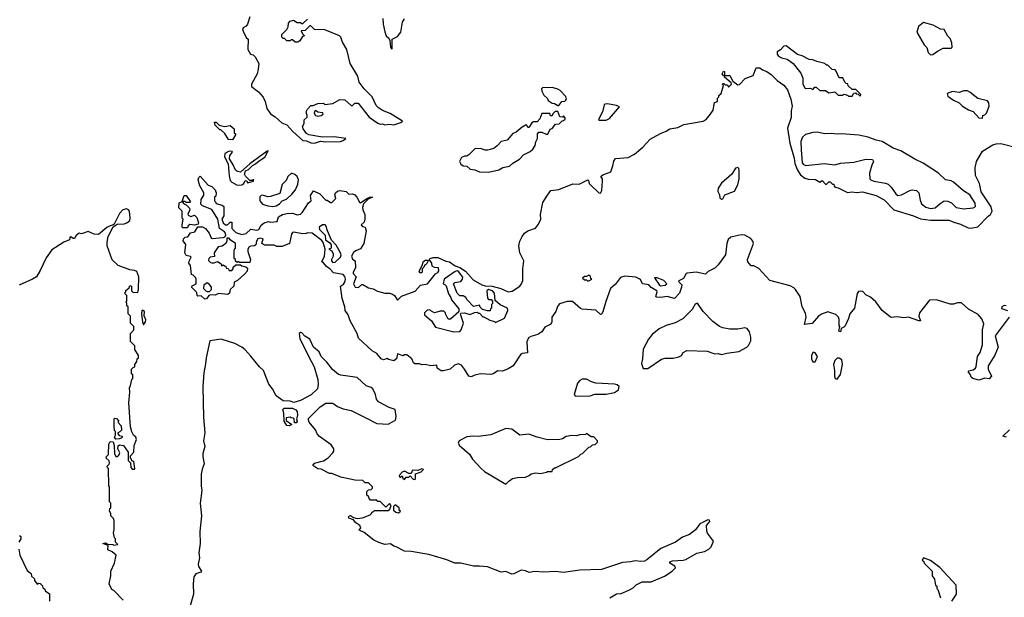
# Model space of a CAD drawing. Extents: x 2293139 to 2515392, y 824115 to 1006937.
# Tile 405 of 417: x 2452181 to 2460715, y 919578 to 924584. Entities that reach past the tile are written whole.
import ezdxf

# ---------------------------------------------------------------- set-up
doc = ezdxf.new("R2010")
doc.units = 0

msp = doc.modelspace()

# ---------------------------------------------------------------- linework, layer by layer
at = {"layer": '0CON10XD'}
for points in [[(2454175, 924610), (2454155.9, 924544.1), (2454145, 924527.5), (2454117, 924513), (2454113.3, 924505), (2454116.7, 924485), (2454145, 924430), (2454160, 924415), (2454157.5, 924325), (2454180, 924285), (2454205, 924280), (2454223, 924263), (2454252, 924205), (2454248.8, 924155), (2454238.8, 924115), (2454190, 924025), (2454188.8, 924005), (2454250.4, 923960.4), (2454291.4, 923911.4), (2454309.4, 923875), (2454322.5, 923815), (2454355, 923768.8), (2454395, 923742.5), (2454451.7, 923691.7), (2454495, 923673.8), (2454546.7, 923615), (2454635, 923537.1), (2454666.4, 923533.6), (2454705, 923516), (2454735, 923514)], [(2454735, 923514), (2454788.3, 923531.7), (2454835, 923526), (2454960.7, 923529.3), (2454985, 923537.5), (2455007.5, 923555), (2454905, 923569.2), (2454805, 923567.1), (2454686.9, 923586.9), (2454668, 923598), (2454637.3, 923637.3), (2454632.7, 923657.3), (2454646.2, 923685), (2454647.5, 923715), (2454671.7, 923738.3), (2454672.5, 923755), (2454662.5, 923785), (2454675, 923810), (2454705, 923840), (2454725, 923840), (2454765, 923857.5), (2454815, 923860), (2454825, 923850), (2454895, 923857.5), (2454956.6, 923893.4), (2454998.6, 923888.6), (2455055, 923840), (2455065, 923840), (2455085, 923860), (2455115, 923860), (2455210.7, 923740.7), (2455285, 923687.5), (2455305, 923680), (2455325, 923682.5), (2455345, 923672.5), (2455385, 923680), (2455425, 923672.5), (2455485, 923692.5), (2455500, 923705), (2455390.7, 923770.7), (2455325, 923796.2), (2455290.5, 923820.5), (2455271.7, 923841.7), (2455235, 923916.2), (2455165.5, 923985.5), (2455123.2, 924043.2), (2455110.8, 924095), (2455044.2, 924205), (2455016.5, 924326.5), (2454978.3, 924388.3), (2454965, 924432.5), (2454953.6, 924443.6), (2454825, 924497.5), (2454735, 924500), (2454705, 924530), (2454695, 924530), (2454655, 924490), (2454621.7, 924488.3), (2454631.7, 924461.7), (2454650, 924445), (2454631.7, 924438.3), (2454609.3, 924400.7), (2454591.7, 924388.3), (2454568.3, 924388.3), (2454545, 924410), (2454535, 924410), (2454525, 924400), (2454495, 924400), (2454475, 924420), (2454465, 924420), (2454451.7, 924431.7), (2454453, 924457), (2454495, 924500), (2454507, 924523), (2454510, 924555), (2454525, 924570), (2454555, 924580), (2454585, 924560), (2454615, 924560), (2454625, 924550), (2454635, 924550), (2454675, 924590)], [(2455327.5, 924595), (2455330, 924545), (2455345, 924480), (2455357.5, 924445), (2455380, 924425), (2455390, 924405), (2455393.3, 924345), (2455405, 924330)], [(2455405, 924330), (2455410, 924335), (2455410, 924415), (2455455, 924437.5), (2455483.6, 924476.4), (2455498.3, 924561.7), (2455517, 924593)], [(2460075, 924280), (2460095, 924282.5), (2460135, 924312.5), (2460185, 924337.5), (2460255, 924337.5), (2460262.5, 924345), (2460260, 924385), (2460245, 924420), (2460225, 924440), (2460195, 924500), (2460163, 924503), (2460097, 924537), (2460015, 924560), (2459970, 924525), (2459957.5, 924475), (2460020, 924365), (2460042.5, 924342.5), (2460055, 924300), (2460075, 924280)], [(2459465, 923920), (2459470, 923935), (2459428.3, 923978.3), (2459395, 923980), (2459361.7, 924011.7), (2459358.3, 924028.3), (2459345, 924030), (2459331.7, 924041.7), (2459315, 924080), (2459285, 924080), (2459280, 924085), (2459258.3, 924138.3), (2459248.3, 924148.3), (2459221.7, 924151.7), (2459185, 924190), (2459175, 924190), (2459160, 924205), (2459090.7, 924220.7), (2459055, 924237.5), (2459025, 924240), (2458961.7, 924271.7), (2458923, 924283), (2458825, 924357.5), (2458803.9, 924356.1), (2458776.2, 924323.8), (2458747.5, 924305), (2458746.7, 924285), (2458758.3, 924268.3), (2458782.5, 924255), (2458831.9, 924241.9), (2458861.5, 924221.5), (2458883.5, 924203.5), (2458951.7, 924121.7), (2458967.7, 924077.7), (2458970, 924025), (2458985, 923992.5), (2458995, 923987.5), (2459035, 923990), (2459055, 923980), (2459071.7, 923998.3), (2459085, 924000), (2459115, 923970), (2459165, 923970), (2459195, 923950), (2459245, 923960), (2459275, 923930), (2459315, 923930), (2459325, 923940), (2459355, 923930), (2459365, 923920), (2459395, 923920), (2459411.7, 923948.3), (2459425, 923950), (2459431.7, 923941.7), (2459448.3, 923938.3), (2459465, 923920)], [(2458381.2, 922708.8), (2458345, 922698.6), (2458322.1, 922677.9), (2458309.4, 922645), (2458298.5, 922545), (2458235, 922458.6), (2458205, 922429.4), (2458148.8, 922401.2), (2458125, 922380), (2458045, 922396.7), (2457965, 922387.5), (2457956.4, 922383.6), (2457935, 922342), (2457895, 922322.5), (2457890, 922315), (2457918.6, 922285), (2457917.8, 922265), (2457899.2, 922215), (2457855, 922166.7), (2457793.9, 922183.9), (2457735, 922175.8), (2457700.4, 922180.5), (2457693.3, 922185), (2457706.7, 922225), (2457703.3, 922235), (2457655, 922264.4), (2457635, 922286.7), (2457578.8, 922295), (2457561.4, 922331.4), (2457522.2, 922352.2), (2457425, 922362.5), (2457389.3, 922350.7), (2457345, 922291.5), (2457301.4, 922255), (2457260.8, 922140.8), (2457235, 922052.5), (2457225, 922032.5), (2457215, 922030), (2457175.5, 922065.5), (2457055.5, 922075.5), (2457041.2, 922081.2), (2456971.3, 922141.3), (2456925, 922141.1), (2456859.6, 922120.4), (2456841.4, 922098.5), (2456827.9, 922055), (2456793.3, 922005), (2456791.9, 921965), (2456783.1, 921945), (2456731.7, 921918.3), (2456705, 921880), (2456671.2, 921855), (2456610, 921840), (2456591.7, 921828.3), (2456576.7, 921793.3), (2456582.5, 921697.5), (2456535, 921690.8), (2456525, 921684.3), (2456459.2, 921585), (2456415, 921558.9), (2456365, 921539.2), (2456325, 921542.5), (2456284.6, 921515.4), (2456265, 921509.6), (2456175, 921514.6), (2456126.7, 921503.3), (2456095, 921488.8), (2456075, 921496.2), (2456035.8, 921555), (2456009.8, 921589.8), (2455985, 921603.1), (2455950.2, 921589.8), (2455913.3, 921555), (2455855, 921540), (2455835, 921541.2), (2455800, 921565), (2455795, 921590), (2455745, 921583.3), (2455695, 921596.7), (2455665, 921592.5), (2455645, 921602.5), (2455605, 921602.5), (2455595, 921610), (2455580, 921645), (2455535, 921680), (2455515, 921680), (2455505, 921672.5), (2455455, 921687.5), (2455446.7, 921645), (2455425, 921626.7), (2455378.3, 921638.3), (2455365, 921647.5), (2455335, 921636.7), (2455313.8, 921645), (2455275, 921690), (2455236.7, 921715), (2455116.2, 921825), (2455106, 921865), (2455045, 921974), (2455027.2, 922027.2), (2455002, 922065), (2454999.2, 922095), (2454975, 922167.5), (2454960, 922275), (2454987.7, 922292.3), (2455000.3, 922309.7), (2455005.8, 922334.2), (2454999.1, 922359.1), (2454985, 922375.7), (2454901.7, 922391.7), (2454873, 922423), (2454841.2, 922445), (2454815, 922477.5), (2454800, 922485), (2454823.3, 922535), (2454827.5, 922595), (2454812.5, 922652.5), (2454799.3, 922669.3), (2454715, 922733.3), (2454675, 922737.5), (2454665, 922730), (2454635, 922727.5), (2454555, 922742.5), (2454545, 922740), (2454537.5, 922725), (2454520, 922645), (2454455, 922618), (2454408.3, 922618.3), (2454385, 922630), (2454305, 922630), (2454280, 922645), (2454290, 922685), (2454265, 922691.2), (2454244.2, 922685.8), (2454233.3, 922665), (2454228.3, 922631.7), (2454217, 922623), (2454185, 922622.5), (2454170, 922615), (2454156.7, 922595), (2454156.7, 922575), (2454182.5, 922505), (2454175, 922480), (2454085, 922480), (2454075, 922487.5), (2454065, 922480), (2454051.7, 922491.7), (2454050, 922505), (2454040, 922515), (2454040, 922575), (2454043, 922597), (2454050, 922605), (2454052.5, 922645), (2454006, 922676), (2453995, 922690), (2453975, 922690), (2453977.5, 922665), (2453967.5, 922645), (2453935, 922622.5), (2453900, 922615), (2453867.5, 922565), (2453868.3, 922531.7), (2453833, 922527), (2453820, 922515), (2453818.3, 922498.3), (2453835, 922480), (2453845, 922477.5), (2453865, 922477.5), (2453895, 922490), (2453928.3, 922468.3), (2453930, 922450), (2453945, 922460), (2453955, 922450), (2453968.3, 922448.3), (2453971.7, 922431.7), (2453988.3, 922428.3), (2453995, 922410), (2454018.3, 922411.7), (2454030, 922425), (2454031.7, 922438.3), (2454055, 922460), (2454095, 922460), (2454105, 922450), (2454141.7, 922441.7), (2454155, 922430), (2454152, 922405), (2454130.6, 922379.4), (2454067.5, 922325), (2454040.7, 922309.3), (2454037.1, 922275), (2454006.2, 922245), (2454000, 922215), (2453985, 922202), (2453905, 922210), (2453875, 922197.5), (2453835, 922200), (2453820, 922195), (2453800, 922165), (2453785, 922162.5), (2453755, 922192.5), (2453725, 922187.5), (2453717.5, 922195), (2453715, 922220), (2453670, 922265), (2453675, 922277.5), (2453710, 922295), (2453710, 922335), (2453705, 922350), (2453685, 922370), (2453670, 922375), (2453660, 922455), (2453647.5, 922475), (2453648.3, 922491.7), (2453667.5, 922525), (2453661.7, 922531.7), (2453625, 922540), (2453612.5, 922565), (2453620, 922635), (2453598.3, 922668.3), (2453600, 922685), (2453615, 922700), (2453638.3, 922701.7), (2453661.7, 922738.3), (2453700, 922745), (2453725, 922790), (2453765, 922790), (2453790, 922775), (2453822.5, 922735), (2453840, 922695), (2453848.3, 922688.3), (2453945, 922696.2), (2453958.8, 922701.2), (2453966.4, 922713.6), (2453964.1, 922734.1), (2453955, 922746.7), (2453912.5, 922775), (2453897.5, 922855), (2453845, 922940), (2453765, 922970), (2453750, 922985), (2453753, 923027), (2453777, 923063), (2453777.5, 923085), (2453743, 923143), (2453727.5, 923195), (2453733, 923217), (2453745, 923227.5), (2453815, 923150), (2453845, 923140), (2453875, 923110), (2453882.5, 923085), (2453880, 923055), (2453870, 923045), (2453870, 923015), (2453877.5, 923005), (2453885, 922990), (2453937, 922977), (2453950, 922965), (2453950, 922885), (2453932.5, 922855), (2453943.6, 922823.6), (2453965, 922807.5), (2453983, 922807), (2454005, 922830), (2454018.3, 922828.3), (2454020, 922775), (2454055, 922740), (2454105, 922722.5), (2454145, 922730), (2454185, 922767.5), (2454235, 922760), (2454253.6, 922766.4), (2454275, 922802.5), (2454300, 922825), (2454336.4, 922836.4), (2454355, 922830), (2454413.6, 922836.4), (2454422.9, 922875), (2454460, 922895), (2454495, 922905.4), (2454545, 922906.7), (2454587, 922893), (2454615, 922897.5), (2454632.5, 922915), (2454685, 922997.5), (2454707.5, 923015), (2454700.7, 923059.3), (2454728.3, 923101.7), (2454782.5, 923075), (2454835, 923020), (2454845, 923020), (2454875, 923000), (2454885, 923000), (2454920, 923035), (2454912.5, 923065), (2454917.5, 923085), (2454935, 923098.8), (2454955, 923103.3), (2455010, 923095), (2455033, 923073), (2455064.3, 923075.7), (2455085, 923066.9), (2455104.2, 923045), (2455125, 923002.5), (2455135, 922996.7), (2455190, 923035), (2455215, 923045.7), (2455240, 923045), (2455200, 923030), (2455160.5, 922989.5), (2455152.7, 922957.3), (2455155, 922937.5), (2455172.5, 922895), (2455173.6, 922856.4), (2455165, 922830), (2455140, 922805), (2455153, 922793), (2455175, 922787.5), (2455184.2, 922755), (2455164, 922645), (2455135, 922597.5), (2455095, 922582.5), (2455073.6, 922566.4), (2455057.5, 922535), (2455065, 922510), (2455087.5, 922495), (2455091.2, 922435), (2455072.5, 922395), (2455072.5, 922385), (2455096.7, 922355), (2455073.8, 922295), (2455087, 922267), (2455117, 922263), (2455145, 922290), (2455155, 922290), (2455205, 922260), (2455245, 922250.6), (2455281.7, 922231.7), (2455345, 922213.3), (2455385, 922213.3), (2455411.2, 922205), (2455428, 922195), (2455455, 922152.5), (2455490.9, 922189.1), (2455607.3, 922232.7), (2455655, 922283.8), (2455715.8, 922294.2), (2455785, 922382.5), (2455806.4, 922393.6), (2455813, 922407), (2455810, 922435), (2455775, 922437.5), (2455757, 922447), (2455752.5, 922475), (2455730, 922505), (2455737.5, 922515), (2455765, 922524), (2455805, 922522), (2455875, 922491.4), (2455905.5, 922485.5), (2455955, 922450), (2455995, 922436.7), (2456045, 922404), (2456110.3, 922330.3), (2456185, 922286.7), (2456215, 922278.6), (2456275, 922275.5), (2456350, 922255), (2456415, 922225.5), (2456448, 922232), (2456515.3, 922274.7), (2456531.5, 922295), (2456543.1, 922325), (2456541.8, 922425), (2456550, 922495), (2456514.6, 922564.7), (2456505.6, 922625), (2456514.6, 922665.4), (2456535, 922706.2), (2456557.5, 922735), (2456586.2, 922755), (2456651.4, 922778.5), (2456678, 922812), (2456696.9, 922855), (2456695.7, 922895), (2456715, 922998.8), (2456755.6, 923064.4), (2456785, 923103.8), (2456855, 923112), (2456975, 923162), (2457031.2, 923158.8), (2457105, 923197.5), (2457111.7, 923191.7), (2457117.5, 923165), (2457130.7, 923150.7), (2457200, 923085), (2457215, 923080), (2457227.5, 923105), (2457232.5, 923185), (2457232.5, 923205), (2457216.7, 923225), (2457235, 923240), (2457303.4, 923266.6), (2457322.7, 923317.3), (2457330.8, 923359.2), (2457345, 923380), (2457455, 923388.6), (2457510.3, 923419.7), (2457581.6, 923478.4), (2457645, 923547.5), (2457735, 923597.7), (2457783, 923617), (2457815, 923637.9), (2457885, 923650.6), (2457936.7, 923675), (2458106, 923704), (2458130.2, 923719.8), (2458166.6, 923763.4), (2458190.4, 923799.5), (2458203, 923867), (2458230, 923875), (2458230, 923905), (2458240, 923915), (2458241.7, 923928.3), (2458260, 923945), (2458280, 924015), (2458273, 924023), (2458275, 924030), (2458285, 924030), (2458295, 924020), (2458315, 924020), (2458325, 924000), (2458350, 924025), (2458348.3, 924038.3), (2458290, 924085), (2458290, 924100), (2458275, 924100), (2458270, 924115), (2458281.7, 924138.3), (2458290, 924135), (2458290, 924100), (2458335, 924100), (2458361.7, 924051.7), (2458405, 924020), (2458418.3, 924021.7), (2458470, 924075), (2458539.3, 924100.7), (2458565, 924167.5), (2458595, 924166.2), (2458619.3, 924149.3), (2458656.7, 924135), (2458695, 924108), (2458746.9, 924056.9), (2458805, 924018), (2458835, 923976.2), (2458865, 923896.7), (2458876.4, 923835), (2458868.6, 923795), (2458867.7, 923737.7), (2458835.6, 923645), (2458856.4, 923515), (2458895, 923383.3), (2458898, 923338), (2458921.1, 923281.1), (2458948.9, 923238.9), (2458985, 923211.4), (2459015, 923202.9), (2459079.3, 923199.3), (2459115, 923177.5), (2459135, 923190), (2459165, 923160), (2459175, 923160), (2459195, 923180), (2459205, 923180), (2459225, 923160), (2459238.3, 923158.3), (2459241.7, 923141.7), (2459251.7, 923131.7), (2459275, 923127.5), (2459355, 923087.5), (2459395, 923093.3), (2459435, 923086.7), (2459485, 923091.2), (2459605, 923059.5), (2459675, 923024.4), (2459757.6, 922937.6), (2459927.5, 922885), (2459989.6, 922859.6), (2460075, 922847.8), (2460235, 922848.2), (2460285, 922825.6), (2460335, 922813.3), (2460401.6, 922781.6), (2460425, 922778.9), (2460485, 922788.6), (2460575, 922881.4), (2460596, 922895)], [(2456855, 923840), (2456880, 923875), (2456905, 923877.5), (2456915, 923887.5), (2456920, 923895), (2456915, 923917.5), (2456865, 923970), (2456845, 923981.2), (2456795, 923995.6), (2456713.3, 923995), (2456704, 923985), (2456706.7, 923965), (2456725, 923930), (2456755, 923900), (2456760, 923885), (2456795, 923860), (2456817, 923857), (2456845, 923840), (2456855, 923840)], [(2460525, 923730), (2460530, 923755), (2460545, 923760), (2460560, 923775), (2460583.3, 923835), (2460581.2, 923865), (2460570.4, 923880.5), (2460485, 923900), (2460415, 923957.5), (2460395, 923967.5), (2460365, 923967.5), (2460325, 923952.5), (2460265, 923962.5), (2460220, 923945), (2460225, 923922.5), (2460275, 923887.5), (2460323.6, 923863.6), (2460353.9, 923833.9), (2460405, 923802.5), (2460445, 923790), (2460495, 923732.5), (2460525, 923730)], [(2457265, 923712.5), (2457293, 923727), (2457378.3, 923828.3), (2457355, 923840), (2457276.4, 923853.6), (2457256.7, 923853.3), (2457247.5, 923845), (2457231.2, 923785), (2457198.3, 923718.3), (2457205, 923712.5), (2457265, 923712.5)], [(2454765, 923747.5), (2454795, 923753.3), (2454812.5, 923765), (2454808.3, 923778.3), (2454765, 923782.5), (2454745, 923797.5), (2454735, 923790), (2454733.6, 923773.6), (2454745, 923752.5), (2454765, 923747.5)], [(2456245, 923263.8), (2456333.6, 923283.6), (2456367.7, 923302.3), (2456425, 923314), (2456455, 923340), (2456514.1, 923375.9), (2456547.7, 923412.3), (2456605, 923443.3), (2456627.7, 923462.3), (2456647.5, 923495), (2456653, 923527), (2456667.5, 923555), (2456670, 923595), (2456681.7, 923608.3), (2456705, 923610), (2456745, 923592.5), (2456757, 923593), (2456780, 923635), (2456795, 923640), (2456825, 923680), (2456857, 923683), (2456881.7, 923708.3), (2456895, 923710), (2456908.3, 923721.7), (2456910, 923735), (2456895, 923750), (2456885, 923740), (2456861.7, 923741.7), (2456845, 923790), (2456821.7, 923788.3), (2456801.7, 923768.3), (2456795, 923750), (2456781.7, 923751.7), (2456775, 923770), (2456705, 923770), (2456690, 923725), (2456665, 923700), (2456635, 923700), (2456620.7, 923689.3), (2456595, 923650), (2456585, 923650), (2456575, 923670), (2456565, 923670), (2456535, 923652.5), (2456485, 923610), (2456455, 923597.5), (2456405, 923540), (2456355, 923530), (2456319.3, 923490.7), (2456290.7, 923469.3), (2456235, 923452.5), (2456215, 923452.5), (2456175, 923466.7), (2456125, 923466.2), (2456075, 923412.5), (2456055, 923402.5), (2456035, 923402.5), (2456010.7, 923389.3), (2455993.3, 923355), (2456005, 923331.2), (2456025, 923318.8), (2456056.1, 923316.1), (2456085, 923290), (2456125, 923283.8), (2456165, 923266.2), (2456245, 923263.8)], [(2454025, 923544), (2453990, 923545), (2453958.3, 923598.3), (2453925, 923630), (2453915, 923630), (2453875, 923670), (2453870, 923695), (2453885, 923697.5), (2453910, 923670), (2453955, 923657.5), (2454005, 923667.5), (2454038.3, 923638.3), (2454040, 923605), (2454050, 923595), (2454050, 923585), (2454025, 923544)], [(2460365, 922944), (2460445, 922952.5), (2460463.9, 922966.1), (2460463.8, 922995), (2460417.5, 923065), (2460361.5, 923101.5), (2460275, 923177.1), (2460255, 923187.1), (2460206.4, 923196.4), (2460143.8, 923255), (2460011.2, 923341.2), (2459940, 923375), (2459817, 923447), (2459751.7, 923471.7), (2459655, 923528), (2459605, 923539.2), (2459533.6, 923566.4), (2459455, 923583.8), (2459305, 923594), (2459265, 923591.2), (2459215, 923598.8), (2459156.4, 923596.4), (2459095, 923608.8), (2459055, 923606.7), (2458992.1, 923587.9), (2458966, 923565), (2458950.7, 923529.3), (2458953.7, 923455), (2458962.9, 923345), (2458975, 923328.8), (2458995, 923319.6), (2459155, 923337.8), (2459245, 923325.7), (2459295, 923341.1), (2459411.7, 923348.3), (2459515, 923375.7), (2459573.8, 923373.8), (2459581.2, 923355), (2459566.1, 923323.9), (2459546.2, 923255), (2459548, 923205), (2459556.7, 923195), (2459585, 923184.4), (2459685, 923168.5), (2459708.2, 923158.2), (2459734, 923134), (2459775, 923074.2), (2459791.7, 923061.7), (2459825, 923065.6), (2459895, 923104.2), (2459915, 923108.8), (2459955, 923103.3), (2459973.8, 923085), (2459985, 923020), (2459997.7, 922987.7), (2460035, 922960.8), (2460075, 922947.5), (2460115, 922952.9), (2460157.7, 922992.3), (2460195, 923013.3), (2460225, 923012.5), (2460256.4, 922996.4), (2460296.4, 922956.4), (2460365, 922944)], [(2460596, 922895), (2460609.5, 922925), (2460602.1, 922962.1), (2460515, 923091.4), (2460500, 923165), (2460464.5, 923234.5), (2460461.7, 923301.7), (2460474.7, 923355), (2460527.1, 923445), (2460615, 923500.5), (2460645, 923509.6), (2460685, 923510.7), (2460845, 923470)], [(2454065, 923151.2), (2454105, 923153.8), (2454122.5, 923165), (2454135, 923190), (2454148.3, 923188.3), (2454155, 923170), (2454207.5, 923185), (2454210, 923195), (2454205, 923196.2), (2454195, 923190), (2454175, 923190), (2454137.5, 923227.5), (2454128.8, 923245), (2454137, 923273), (2454165, 923286.9), (2454198.7, 923321.3), (2454225, 923334), (2454255, 923361.4), (2454306, 923394), (2454335, 923447.5), (2454325, 923445.8), (2454175, 923335.5), (2454095, 923263.8), (2454067.9, 923267.9), (2454050.2, 923280.2), (2454031.9, 923325), (2453998.8, 923378.8), (2454002.7, 923407.3), (2454026.2, 923435), (2454023, 923443), (2453995, 923444), (2453958, 923425), (2453957.1, 923395), (2453986.2, 923335), (2453995, 923230), (2454005, 923190), (2454020, 923175), (2454065, 923151.2)], [(2454375, 922966.1), (2454405, 922971), (2454432, 922988), (2454455, 923013.1), (2454492.1, 923027.9), (2454539, 923071), (2454570.3, 923109.7), (2454591.8, 923158.2), (2454596.2, 923195), (2454585.3, 923225.3), (2454565, 923242.5), (2454545, 923252.5), (2454535, 923250), (2454505, 923226), (2454490.6, 923189.4), (2454456, 923155), (2454435, 923078.8), (2454355, 923050.7), (2454330, 923050), (2454285, 923062.5), (2454275, 923061.1), (2454262.4, 923047.6), (2454261.2, 923015), (2454285, 922984.4), (2454330.5, 922970.5), (2454375, 922966.1)], [(2458265, 923027.5), (2458275, 923032.5), (2458293.9, 923066.1), (2458375, 923098), (2458405, 923153.3), (2458418, 923205), (2458417, 923277), (2458413.8, 923295), (2458405, 923303.8), (2458385, 923296.2), (2458354.4, 923245.6), (2458262.4, 923167.6), (2458236, 923125), (2458231.2, 923095), (2458246, 923066), (2458250, 923040), (2458265, 923027.5)], [(2453635, 922780), (2453595, 922780), (2453590, 922785), (2453587.5, 922805), (2453597.5, 922855), (2453590, 922865), (2453587.5, 922925), (2453560, 922955), (2453563, 922997), (2453590, 923010), (2453605, 923060), (2453625, 923060), (2453660, 923005), (2453655, 923000), (2453625, 923000), (2453615, 923010), (2453590, 923010), (2453601.7, 922991.7), (2453625, 922980), (2453651.7, 922951.7), (2453656.4, 922933.6), (2453638.3, 922901.7), (2453640, 922890), (2453665, 922880), (2453695, 922890), (2453715, 922870), (2453730, 922825), (2453728.3, 922811.7), (2453695, 922802.5), (2453655, 922810), (2453641.7, 922798.3), (2453635, 922780)], [(2453077.5, 919555), (2452996.4, 919636.4), (2452980, 919645), (2452957.5, 919695), (2452970, 919765), (2452970, 919805), (2453002.5, 919875), (2453017.5, 919945), (2452983.6, 919973.6), (2452945, 919990), (2452948.3, 920028.3), (2452900, 920045), (2452925, 920050), (2452945, 920040), (2452987.5, 920037.5), (2452995, 920030), (2453030, 920035), (2453010, 920055), (2453010, 920085), (2453003, 920093), (2452993, 920137), (2453000, 920165), (2453000, 920245), (2452995, 920260), (2452970, 920285), (2452970, 920305), (2452960, 920325), (2452963, 920347), (2452970, 920355), (2452970, 920395), (2452960, 920405), (2452960, 920535), (2452952.5, 920545), (2452950, 920695), (2452940, 920705), (2452940, 920715), (2452957, 920733), (2452960, 920745), (2452955, 920760), (2452930, 920785), (2452931.7, 920798.3), (2452950, 920815), (2452953, 920907), (2452965, 920930), (2452990, 920925), (2453000, 920895), (2453003.3, 920825), (2453015, 920800), (2453025, 920800), (2453039.3, 920810.7), (2453049.3, 920830.7), (2453032.5, 920865), (2453035, 920890), (2453045, 920900), (2453080, 920895), (2453120, 920835), (2453120, 920765), (2453140, 920745), (2453143, 920703), (2453155, 920690), (2453175, 920690), (2453177.5, 920695), (2453170, 920755), (2453151.7, 920761.7), (2453150, 920775), (2453140, 920785), (2453140, 920805), (2453170, 920835), (2453172.5, 920895), (2453192.5, 920945), (2453187.5, 920965), (2453167.5, 920985), (2453153, 921013), (2453142.5, 921055), (2453127.5, 921265), (2453136.7, 921355), (2453132.5, 921395), (2453142.5, 921415), (2453153, 921467), (2453160, 921475), (2453160, 921505), (2453150, 921515), (2453148.3, 921528.3), (2453150, 921555), (2453165, 921570), (2453180, 921575), (2453180, 921595), (2453197, 921623), (2453200, 921645), (2453210, 921655), (2453210, 921675), (2453180, 921725), (2453178.3, 921758.3), (2453140, 921795), (2453140, 921865), (2453170, 921895), (2453170, 921925), (2453140, 921955), (2453140, 922015), (2453120, 922035), (2453120, 922095), (2453110, 922105), (2453110, 922125), (2453102.5, 922135), (2453110, 922145), (2453110, 922195), (2453090, 922215), (2453100, 922225), (2453101.7, 922238.3), (2453128.3, 922261.7), (2453135, 922280), (2453150, 922275), (2453150, 922235), (2453161.7, 922221.7), (2453205, 922220), (2453211.2, 922245), (2453212, 922355), (2453195, 922401.2), (2453175, 922410.8), (2453135, 922415.8), (2453034.3, 922454.3), (2452983.5, 922503.5), (2452939.4, 922625), (2452937.5, 922655), (2452947.1, 922705), (2452991.2, 922788.8), (2453025, 922813.3), (2453085, 922815.8), (2453110, 922825), (2453136, 922845), (2453139.2, 922865), (2453131.2, 922925), (2453125, 922936.2), (2453105, 922946), (2453073.8, 922935), (2453044.4, 922905.6), (2452998.3, 922811.7), (2452987.5, 922802.5), (2452965, 922798.8), (2452935, 922783.8), (2452865, 922723.8), (2452825, 922726), (2452775, 922749.4), (2452715, 922729.2), (2452695, 922734.2), (2452670.8, 922715), (2452655, 922687.5), (2452645, 922687.5), (2452625, 922702.5), (2452615, 922697.5), (2452613.3, 922675), (2452563.2, 922656.8), (2452460.2, 922589.8), (2452408.7, 922521.3), (2452359.5, 922410.5), (2452325, 922357.1), (2452291.2, 922335), (2452175, 922284.4)], [(2454895, 922480), (2454915, 922482.5), (2454962.5, 922525), (2454966.2, 922545), (2454960, 922565), (2454925, 922630), (2454883, 922673), (2454847.5, 922755), (2454835, 922800), (2454827, 922807), (2454805, 922807.5), (2454777.5, 922785), (2454780, 922765), (2454827, 922717), (2454830, 922675), (2454870, 922650), (2454881.7, 922631.7), (2454880, 922605), (2454860, 922595), (2454885, 922580), (2454896.4, 922556.4), (2454896.4, 922533.6), (2454882.5, 922505), (2454883, 922493), (2454895, 922480)], [(2460758, 922005), (2460636.7, 921845), (2460661.4, 921745), (2460633.4, 921676.6), (2460574.2, 921585), (2460573.8, 921555), (2460604, 921495), (2460585, 921472), (2460545, 921476.2), (2460495, 921461.2), (2460443.3, 921473.3), (2460427.5, 921487.5), (2460423.3, 921505), (2460402.5, 921535), (2460408.3, 921541.7), (2460445, 921550), (2460465.6, 921564.4), (2460472.1, 921577.9), (2460484, 921665), (2460505, 921700), (2460525.5, 921765), (2460525.5, 921895.5), (2460538.1, 921948.1), (2460520.5, 921990.5), (2460487.9, 922027.9), (2460405, 922075.5), (2460345, 922129.4), (2460309.1, 922130.9), (2460275, 922119.2), (2460245, 922118), (2460126.6, 922156.6), (2460065.5, 922154.5), (2459980.6, 922045), (2459974.3, 922014.3), (2459987.5, 921975), (2459975, 921973.3), (2459885, 922006.5), (2459845, 922000.5), (2459785, 922008.9), (2459735, 922004.2), (2459725, 922009.2), (2459657.5, 922065), (2459600, 922140), (2459555, 922179.2), (2459515, 922199.2), (2459488, 922228), (2459465, 922232.5), (2459451.9, 922228.1), (2459439.5, 922210.5), (2459416.7, 922085), (2459375.6, 922035), (2459364, 921995), (2459335, 921932.5), (2459325, 921920), (2459301.7, 921908.3), (2459295, 921880), (2459280, 921885), (2459290, 921925), (2459283.3, 921935), (2459284, 921985), (2459277.6, 922007.6), (2459255, 922030), (2459185, 922051.4), (2459129.1, 922030.9), (2459104.6, 922015.4), (2459048.3, 921951.7), (2458981.7, 921941.7), (2458996.2, 922005), (2458991.9, 922041.9), (2458962.5, 922095), (2458946, 922186), (2458906, 922246), (2458891.7, 922261.7), (2458858.9, 922278.9), (2458684, 922324), (2458587.3, 922427.3), (2458545, 922452.5), (2458521.7, 922451.7), (2458493.3, 922485), (2458488.8, 922505), (2458541.2, 922645), (2458536.7, 922665), (2458518.3, 922688.3), (2458465, 922716.9), (2458435, 922720.5), (2458381.2, 922708.8)], [(2455665, 922390), (2455651.7, 922391.7), (2455642.5, 922405), (2455671.7, 922458.3), (2455676.7, 922485), (2455695, 922500), (2455715, 922500), (2455720, 922495), (2455707.5, 922465), (2455690, 922455), (2455685, 922440), (2455670, 922425), (2455670, 922395), (2455665, 922390)], [(2455945, 921878.8), (2455995, 921883.3), (2456006.7, 921895), (2456027.5, 921955), (2456003, 922023), (2456000, 922035), (2456005, 922040), (2456035, 922042.5), (2456085, 922030), (2456123, 922047), (2456145, 922050), (2456155, 922040), (2456165, 922040), (2456195, 922010), (2456205, 922010), (2456255, 921980), (2456295, 921970), (2456305, 921960), (2456383, 921997), (2456412.5, 922065), (2456410, 922085), (2456345, 922112.5), (2456301.7, 922151.7), (2456297.5, 922215), (2456280, 922235), (2456245, 922246.7), (2456230, 922235), (2456235, 922170), (2456245, 922160), (2456268.3, 922158.3), (2456280, 922145), (2456280, 922125), (2456270, 922115), (2456270, 922085), (2456261.7, 922078.3), (2456258.3, 922061.7), (2456235, 922060), (2456191.7, 922071.7), (2456171.7, 922091.7), (2456165, 922110), (2456115, 922100), (2456060, 922155), (2456046.4, 922176.4), (2456025, 922190), (2455995, 922190), (2455973, 922213), (2455940, 922295), (2455953, 922307), (2456003.6, 922316.4), (2456020, 922335), (2456023, 922353), (2455985, 922402.5), (2455975, 922407.5), (2455955, 922402.5), (2455860, 922335), (2455850, 922295), (2455865, 922290), (2455877, 922277), (2455898.3, 922208.3), (2455917, 922177), (2455922.5, 922155), (2455988.3, 922078.3), (2455988.3, 922051.7), (2455915, 921990), (2455895, 921990), (2455870, 922035), (2455870, 922045), (2455857, 922057), (2455825, 922057.5), (2455775, 922042.5), (2455745, 922060), (2455735, 922070), (2455711.7, 922068.3), (2455690, 922045), (2455690, 922025), (2455750, 921975), (2455785, 921920), (2455945, 921878.8)], [(2457115, 922320), (2457140, 922335), (2457131.7, 922341.7), (2457128.3, 922358.3), (2457115, 922370), (2457095, 922360), (2457075, 922360), (2457060, 922345), (2457075, 922330), (2457095, 922330), (2457101.7, 922321.7), (2457115, 922320)], [(2457735, 922277.5), (2457775, 922282.5), (2457790, 922295), (2457763, 922323), (2457705, 922347.5), (2457681.7, 922348.3), (2457725, 922282.5), (2457735, 922277.5)], [(2453805, 922227.5), (2453825, 922230), (2453842.5, 922245), (2453842.5, 922265), (2453821.7, 922291.7), (2453805, 922302.5), (2453776.4, 922283.6), (2453773.6, 922253.6), (2453793, 922233), (2453805, 922227.5)], [(2453255, 921940), (2453271.2, 921965), (2453273.6, 921983.6), (2453258.3, 922018.3), (2453262.5, 922055), (2453245, 922067.5), (2453238.3, 922061.7), (2453237.5, 922035), (2453243.9, 921963.9), (2453255, 921940)], [(2457585, 921560), (2457625, 921562.5), (2457745, 921643.3), (2457775, 921650), (2457845, 921650), (2457895, 921662.5), (2457917.5, 921675), (2457930.7, 921699.3), (2457963.8, 921716.2), (2458140.7, 921710.7), (2458205, 921688.8), (2458235, 921690), (2458265, 921682), (2458310, 921695), (2458415, 921710), (2458483.8, 921745), (2458498.3, 921761.7), (2458517.8, 921802.2), (2458518.5, 921831.5), (2458505, 921878.8), (2458485, 921907.1), (2458465, 921913.1), (2458406.6, 921903.4), (2458335, 921902.2), (2458275, 921913.3), (2458245, 921925.5), (2458188.8, 921968.8), (2458104.2, 922054.2), (2458055, 922126.2), (2458035, 922118.8), (2458008.6, 922071.5), (2457929.6, 921990.4), (2457861.5, 921958.5), (2457784, 921934), (2457724, 921905), (2457662.5, 921855), (2457630, 921815), (2457585, 921730), (2457580, 921645), (2457570, 921605), (2457585, 921560)], [(2460730, 922105), (2460713.8, 922106.2), (2460692.5, 922095), (2460691.7, 922081.7), (2460743.6, 922063.6)], [(2457295, 919572.5), (2457355, 919607.5), (2457395, 919612.5), (2457460.7, 919639.3), (2457498.3, 919661.7), (2457525, 919687.5), (2457575, 919712.5), (2457655, 919713.3), (2457769.6, 919760.5), (2457835, 919803.8), (2457863.8, 919835), (2457859.7, 919849.7), (2457816.7, 919875), (2457816.7, 919885), (2457840, 919895), (2457930.9, 919899.1), (2457955, 919905.6), (2458049.8, 919960.2), (2458116.7, 919975), (2458153.3, 919995), (2458175, 920016.7), (2458194, 920065), (2458143.3, 920135), (2458136.7, 920155), (2458135, 920200), (2458162.5, 920235), (2458158.3, 920248.3), (2458145, 920250), (2458076.7, 920215), (2458037, 920163), (2457985, 920123.8), (2457925, 920098.8), (2457864.3, 920055.7), (2457737.3, 920002.7), (2457617.3, 919902.7), (2457597.3, 919892.7), (2457565, 919889.2), (2457515, 919895.8), (2457475, 919885.8), (2457405, 919881.4), (2457225, 919819.2), (2457035, 919814.3), (2456895, 919792.5), (2456825, 919802.9), (2456725, 919797.1), (2456645, 919802.9), (2456595.9, 919794.1), (2456565, 919806.9), (2456527.3, 919812.7), (2456465, 919781.2), (2456445, 919778.8), (2456395, 919801.2), (2456355, 919796.2), (2456235, 919841.4), (2456165, 919849.2), (2456115, 919847.1), (2456005, 919875.7), (2455952.5, 919875), (2455882.5, 919902.5), (2455728.2, 919948.2), (2455575, 919975.8), (2455515, 919978.8), (2455445, 920016.7), (2455422.3, 920022.3), (2455395, 920042.5), (2455347, 920037), (2455295, 920052.5), (2455250, 920075), (2455165, 920140), (2455121.7, 920161.7), (2455138.3, 920181.7), (2455129.3, 920199.3), (2455095, 920222.5), (2455075, 920250), (2455032.5, 920265), (2455030, 920275), (2455040, 920285), (2455047, 920287), (2455075, 920270), (2455105, 920262.5), (2455151.7, 920268.3), (2455217, 920293), (2455230, 920305), (2455235, 920320), (2455245, 920320), (2455255, 920330), (2455375, 920330), (2455388.3, 920341.7), (2455400, 920375), (2455385, 920390), (2455355, 920360), (2455305, 920410), (2455285, 920410), (2455275, 920420), (2455221.7, 920421.7), (2455210, 920435), (2455208.3, 920448.3), (2455190, 920465), (2455190, 920495), (2455205, 920510), (2455228.3, 920511.7), (2455240, 920525), (2455240, 920535), (2455205, 920570), (2455175, 920570), (2455155, 920590), (2455085, 920592.5), (2454965, 920620), (2454885, 920652.5), (2454865, 920652.5), (2454795, 920687.5), (2454765, 920692.5), (2454721.7, 920721.7), (2454735, 920740), (2454815, 920762.5), (2454853, 920787), (2454895, 920830), (2454902.5, 920845), (2454902.5, 920865), (2454879.3, 920899.3), (2454780.7, 920970.7), (2454760, 920995), (2454745, 921030), (2454690, 921095), (2454680, 921125), (2454785, 921230), (2454835, 921260), (2454895, 921260), (2454935, 921232.5), (2454985, 921212.5), (2455055, 921197.5), (2455175, 921136.2), (2455275, 921083.8), (2455375, 921078.8), (2455436.7, 921115), (2455444.2, 921145), (2455435.8, 921205), (2455383.7, 921223.7), (2455291.9, 921271.9), (2455274.4, 921295), (2455264.4, 921335), (2455241.9, 921385), (2455227.4, 921397.4), (2455185, 921410.8), (2455105, 921484.5), (2454965, 921502.2), (2454945, 921510.6), (2454892.2, 921552.2), (2454843.5, 921615), (2454794, 921664), (2454775, 921706.4), (2454726.9, 921746.9), (2454695, 921814.2), (2454651.5, 921841.5), (2454625, 921870.8), (2454615, 921873.8), (2454603.8, 921865), (2454607.6, 921817.6), (2454709.7, 921619.7), (2454732.9, 921575), (2454764.1, 921465.9), (2454767.5, 921425), (2454761.2, 921385), (2454707.8, 921332.2), (2454615.3, 921284.7), (2454557.1, 921267.1), (2454525, 921279.4), (2454465, 921282), (2454403.7, 921323.7), (2454370.9, 921385), (2454341.1, 921425), (2454292.7, 921545), (2454258.5, 921575), (2454185, 921668.8), (2454130.8, 921725), (2454105, 921745.8), (2454045, 921776.7), (2453926.8, 921816.8), (2453828, 921802), (2453796.2, 921655), (2453790.9, 921600.9), (2453776.9, 921525), (2453767.3, 921405), (2453772.6, 921137.4), (2453785.3, 921004.7), (2453774.6, 920935), (2453785.5, 920885), (2453769.1, 920825), (2453767.3, 920795), (2453780.4, 920735), (2453762.3, 920687.7), (2453753.8, 920645), (2453754.6, 920545), (2453760.5, 920505), (2453743.5, 920395), (2453757.8, 920285), (2453741.1, 920148.9), (2453745.5, 920045), (2453734.4, 919965), (2453738.3, 919921.7), (2453726.9, 919865), (2453731.4, 919845), (2453757.5, 919805), (2453750, 919795), (2453708.8, 919781.2), (2453690, 919755), (2453684.3, 919694.3), (2453687.1, 919605), (2453659.5, 919505)], [(2459075, 921620), (2459096.4, 921666.4), (2459075, 921697.5), (2459058.3, 921701.7), (2459043.6, 921676.4), (2459042.5, 921645), (2459055, 921620), (2459075, 921620)], [(2459265, 921470), (2459295, 921510), (2459312.5, 921595), (2459307.5, 921635), (2459285, 921650), (2459265, 921650), (2459245, 921630), (2459233.3, 921595), (2459242.5, 921545), (2459242.5, 921495), (2459250, 921475), (2459265, 921470)], [(2457015, 921321.2), (2457125, 921324.3), (2457165, 921337.5), (2457265, 921338.6), (2457337, 921353), (2457370, 921375), (2457376.4, 921406.4), (2457360, 921420), (2457335, 921426.2), (2457175, 921434.4), (2457136.5, 921446.5), (2457095, 921468.9), (2457055, 921467.5), (2457035, 921456), (2457016.2, 921435), (2456987.5, 921335), (2456993.9, 921323.9), (2457015, 921321.2)], [(2454515, 921063.3), (2454495, 921067.5), (2454472.5, 921105), (2454470, 921175), (2454462.5, 921205), (2454473.6, 921216.4), (2454545, 921216.2), (2454575, 921202.5), (2454585, 921190), (2454588.8, 921155), (2454580, 921125), (2454586.7, 921105), (2454578.3, 921091.7), (2454561.7, 921091.7), (2454560, 921125), (2454555, 921130), (2454533, 921133), (2454525, 921140), (2454490, 921135), (2454491.7, 921111.7), (2454540, 921075), (2454515, 921063.3)], [(2453015, 920950), (2453002.5, 920965), (2453010, 920985), (2453010, 921015), (2453003, 921023), (2453000, 921055), (2453000, 921125), (2453005, 921130), (2453018.3, 921128.3), (2453040, 921105), (2453030, 921095), (2453060, 921065), (2453061.7, 921028.3), (2453048.3, 921011.7), (2453030, 921005), (2453030, 920995), (2453041.7, 920981.7), (2453070, 920975), (2453065, 920960), (2453045, 920952.5), (2453015, 920950)], [(2456395, 920557.5), (2456420, 920585), (2456453, 920607), (2456495, 920617.5), (2456565, 920620), (2456597, 920633), (2456615, 920647.5), (2456655, 920657.5), (2456695, 920652.5), (2456747, 920663), (2456755, 920670), (2456795, 920670), (2456800, 920685), (2456815, 920700), (2456825, 920700), (2457025, 920800), (2457045, 920820), (2457060, 920825), (2457115, 920880), (2457128.3, 920881.7), (2457145, 920900), (2457168.3, 920901.7), (2457188.3, 920921.7), (2457190, 920935), (2457158.3, 920968.3), (2457135, 920970), (2457095, 920997.5), (2457085, 920990), (2457037, 920987), (2457005, 920976.7), (2456965, 920980), (2456917, 920973), (2456885, 920952.5), (2456863.6, 920946.4), (2456755, 920943.3), (2456665.9, 920965.9), (2456595, 920991.9), (2456515, 920984.3), (2456446.7, 921035), (2456395, 921040), (2456265, 920987.1), (2456155, 920971.2), (2456115, 920976.2), (2456055, 920970), (2455988.8, 920935), (2455982.5, 920915), (2455994.2, 920895), (2456079.2, 920819.2), (2456106.6, 920776.6), (2456176.7, 920696.7), (2456208.7, 920668.7), (2456395, 920557.5)], [(2460735, 920966.7), (2460703.3, 920975), (2460759.2, 921030.8)], [(2455605, 920600), (2455610, 920605), (2455611.7, 920648.3), (2455660, 920665), (2455680, 920685), (2455665, 920692.5), (2455631.7, 920678.3), (2455585, 920680), (2455575, 920650), (2455555, 920650), (2455515, 920672.5), (2455497, 920663), (2455470, 920635), (2455475, 920620), (2455485, 920620), (2455495, 920630), (2455501.7, 920611.7), (2455515, 920600), (2455531.7, 920618.3), (2455555, 920620), (2455565, 920630), (2455591.7, 920601.7), (2455605, 920600)], [(2455465, 920310), (2455480, 920325), (2455470, 920335), (2455470, 920355), (2455435, 920380), (2455420, 920365), (2455420, 920335), (2455440, 920315), (2455465, 920310)], [(2452180, 920115), (2452190, 920105), (2452190, 920085), (2452172.5, 920055)], [(2452172.5, 919995), (2452182.5, 919945), (2452245, 919810), (2452271.7, 919791.7), (2452280, 919785), (2452283, 919763), (2452308.3, 919738.3), (2452310, 919725), (2452331.7, 919691.7), (2452345, 919700), (2452358.3, 919698.3), (2452378.3, 919678.3), (2452381.7, 919661.7), (2452398.3, 919648.3), (2452400, 919635), (2452438.3, 919608.3), (2452440, 919545)], [(2460260, 919545), (2460300, 919605), (2460297.5, 919685), (2460155, 919836.2), (2460075, 919896.7), (2460015, 919920), (2460001.7, 919901.7), (2460018.3, 919888.3), (2460020, 919875), (2460031.7, 919861.7), (2460090, 919805), (2460090, 919765), (2460110, 919735), (2460120, 919685), (2460130, 919675), (2460130, 919655), (2460140, 919645), (2460163, 919573)]]:
    msp.add_lwpolyline(points, dxfattribs=at)

doc.saveas('drawing.dxf')
